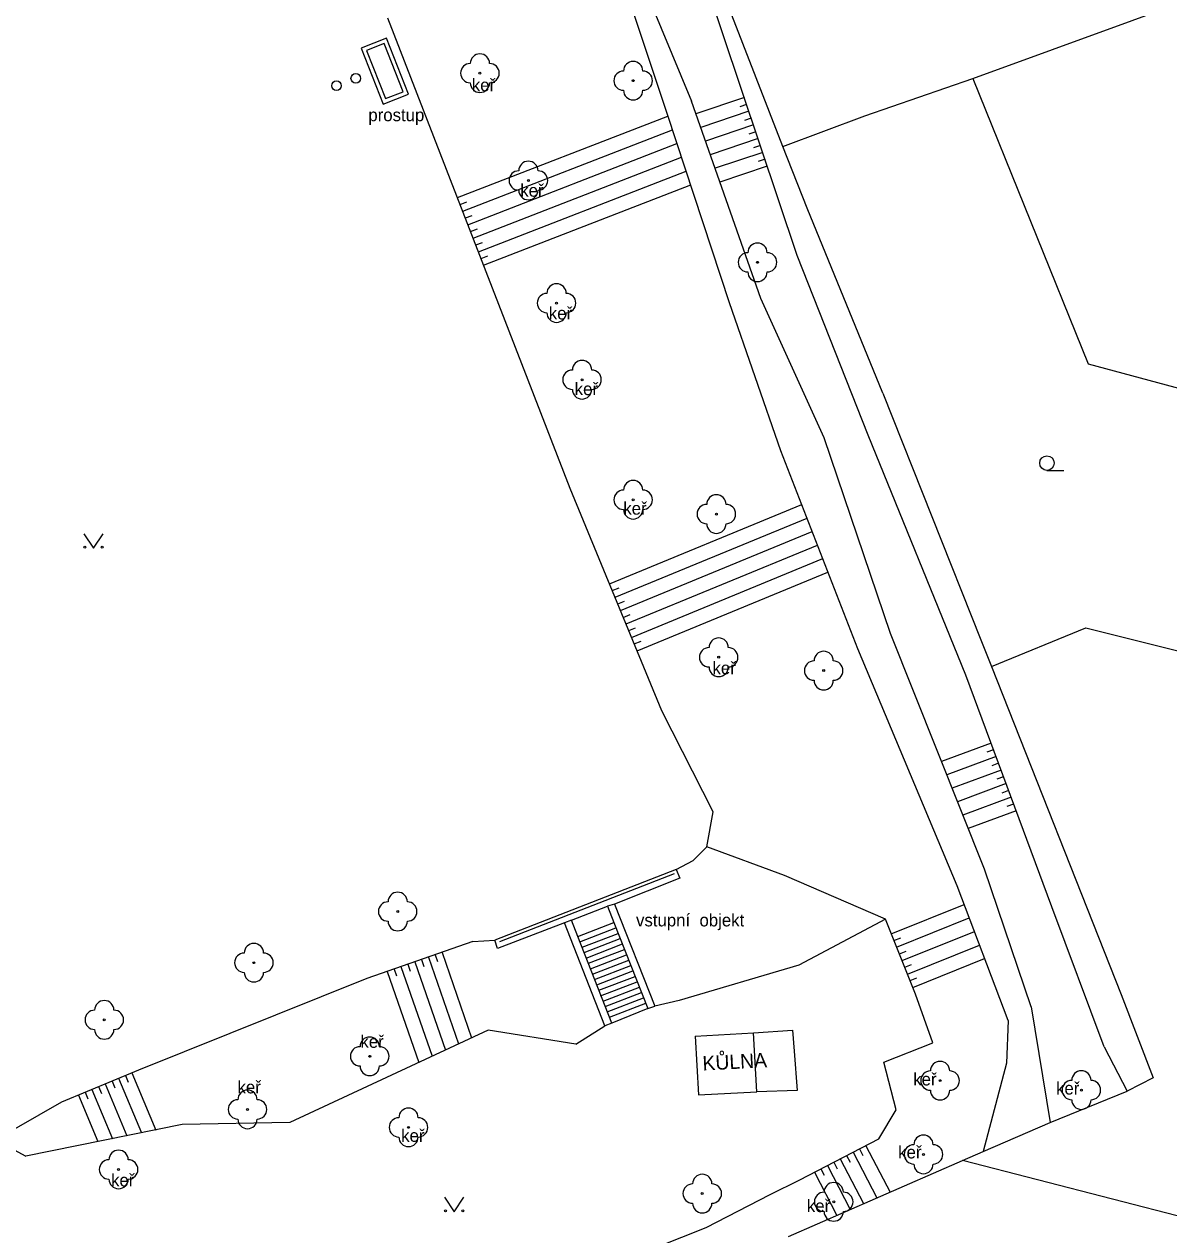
# Model space of a CAD drawing. Extents: x -600309 to -598967, y -1161267 to -1160292.
# Drawn here: x -599362.7 to -599303.4, y -1160553.7 to -1160491 of the extents above; entities that cross this region are included whole.
import ezdxf

# ---------------------------------------------------------------- set-up
doc = ezdxf.new("R2010")
doc.units = 0
for name, color, linetype in [('Level 11', 7, 'Continuous'), ('Level 14', 7, 'Continuous'), ('Level 15', 7, 'Continuous'), ('Level 22', 7, 'Continuous'), ('Level 25', 7, 'Continuous'), ('Level 28', 7, 'Continuous'), ('Level 36', 7, 'Continuous'), ('Level 41', 7, 'Continuous'), ('Level 42', 7, 'Continuous'), ('Level 5', 7, 'Continuous'), ('Level 51', 7, 'Continuous'), ('Level 7', 7, 'Continuous'), ('Level 8', 7, 'Continuous'), ('Level 9', 7, 'Continuous')]:
    doc.layers.add(name, color=color, linetype=linetype)

msp = doc.modelspace()

# ---------------------------------------------------------------- linework, layer by layer
at = {"layer": 'Level 11'}
for points in [[(-599334, -1160538.27), (-599332.13, -1160537.55)], [(-599333.89, -1160538.55), (-599332.02, -1160537.83)], [(-599333.78, -1160538.83), (-599331.91, -1160538.11)], [(-599333.67, -1160539.11), (-599331.8, -1160538.38)], [(-599333.56, -1160539.39), (-599331.69, -1160538.66)], [(-599333.45, -1160539.66), (-599331.58, -1160538.94)], [(-599333.34, -1160539.94), (-599331.47, -1160539.22)], [(-599333.23, -1160540.22), (-599331.36, -1160539.5)], [(-599333.13, -1160540.5), (-599331.25, -1160539.78)], [(-599333.02, -1160540.78), (-599331.14, -1160540.06)], [(-599332.91, -1160541.06), (-599331.03, -1160540.34)], [(-599332.82, -1160541.35), (-599330.92, -1160540.62)], [(-599332.69, -1160541.62), (-599330.81, -1160540.9)], [(-599332.58, -1160541.9), (-599330.7, -1160541.18)], [(-599332.47, -1160542.18), (-599330.59, -1160541.45)], [(-599332.36, -1160542.46), (-599330.48, -1160541.73)], [(-599330.37, -1160542.01), (-599332.24, -1160542.76)]]:
    msp.add_lwpolyline(points, dxfattribs=at)
at = {"layer": 'Level 14'}
for points in [[(-599333.85, -1160481.19), (-599328.11, -1160495.01)], [(-599322.63, -1160502.99), (-599327.43, -1160488.66)], [(-599338.74, -1160503.85), (-599343.84, -1160490.7)], [(-599329.35, -1160495.7), (-599331.09, -1160490.46)], [(-599324.51, -1160505.23), (-599328.11, -1160495.01)], [(-599326.14, -1160505.45), (-599329.35, -1160495.7)], [(-599318.95, -1160512.31), (-599322.63, -1160502.99)], [(-599334.39, -1160515.06), (-599338.74, -1160503.85)], [(-599321.23, -1160512.44), (-599324.51, -1160505.23)], [(-599323.48, -1160513.11), (-599326.14, -1160505.45)], [(-599317.79, -1160522.58), (-599321.23, -1160512.44)], [(-599313.9, -1160524.73), (-599318.95, -1160512.31)], [(-599319.49, -1160523.37), (-599323.48, -1160513.11)], [(-599329.64, -1160526.59), (-599334.39, -1160515.06)], [(-599312.93, -1160534.79), (-599317.79, -1160522.58)], [(-599314.35, -1160535.65), (-599319.49, -1160523.37)], [(-599309.44, -1160536.73), (-599313.9, -1160524.73)], [(-599326.99, -1160531.81), (-599329.64, -1160526.59)], [(-599327.32, -1160533.63), (-599326.99, -1160531.81)], [(-599328.02, -1160534.34), (-599327.32, -1160533.63)], [(-599323.29, -1160535.12), (-599327.32, -1160533.63)], [(-599328.9, -1160534.8), (-599328.02, -1160534.34)], [(-599310.51, -1160541.91), (-599312.93, -1160534.79)], [(-599318.06, -1160537.38), (-599323.29, -1160535.12)], [(-599311.71, -1160542.62), (-599314.35, -1160535.65)], [(-599306.72, -1160543.99), (-599309.44, -1160536.73)], [(-599318.06, -1160537.38), (-599322.54, -1160539.76)], [(-599316.5, -1160541.26), (-599318.06, -1160537.38)], [(-599339.43, -1160538.54), (-599344.93, -1160540.45)], [(-599339.43, -1160538.54), (-599338.3, -1160538.46)], [(-599322.54, -1160539.76), (-599328.74, -1160541.58)], [(-599344.93, -1160540.45), (-599356.75, -1160545.19)], [(-599328.74, -1160541.58), (-599330.01, -1160541.89)], [(-599315.61, -1160543.78), (-599316.5, -1160541.26)], [(-599310.51, -1160541.91), (-599309.53, -1160547.9)], [(-599334.1, -1160543.85), (-599332.59, -1160542.9)], [(-599311.71, -1160542.62), (-599311.79, -1160544.83)], [(-599338.65, -1160543.13), (-599348.91, -1160547.91)], [(-599334.1, -1160543.85), (-599338.65, -1160543.13)], [(-599318.14, -1160544.79), (-599315.61, -1160543.78)], [(-599306.72, -1160543.99), (-599305.54, -1160546.28)], [(-599317.51, -1160547.25), (-599318.14, -1160544.79)], [(-599311.79, -1160544.83), (-599312.99, -1160549.41)], [(-599356.75, -1160545.19), (-599360.74, -1160546.85)], [(-599360.74, -1160546.85), (-599364.16, -1160548.81)], [(-599318.4, -1160548.76), (-599317.51, -1160547.25)], [(-599348.91, -1160547.91), (-599354.49, -1160548.02)], [(-599354.49, -1160548.02), (-599362.59, -1160549.66)], [(-599364.16, -1160548.81), (-599362.59, -1160549.66)], [(-599322.5, -1160550.88), (-599318.4, -1160548.76)], [(-599324.03, -1160551.64), (-599322.5, -1160550.88)], [(-599327.34, -1160553.35), (-599324.03, -1160551.64)], [(-599339.04, -1160558), (-599327.34, -1160553.35)]]:
    msp.add_lwpolyline(points, dxfattribs=at)
at = {"layer": 'Level 15'}
for points in [[(-599325.37, -1160494.81), (-599327.88, -1160495.65)], [(-599325.25, -1160495.17), (-599325.6, -1160495.29)], [(-599340.23, -1160500), (-599329.33, -1160495.77)], [(-599325.13, -1160495.52), (-599327.63, -1160496.36)], [(-599325.01, -1160495.88), (-599325.37, -1160496)], [(-599339.96, -1160500.7), (-599329.09, -1160496.49)], [(-599324.89, -1160496.23), (-599327.38, -1160497.07)], [(-599324.65, -1160496.94), (-599327.14, -1160497.78)], [(-599324.77, -1160496.59), (-599325.13, -1160496.71)], [(-599339.69, -1160501.4), (-599328.86, -1160497.2)], [(-599324.42, -1160497.66), (-599326.89, -1160498.48)], [(-599324.53, -1160497.3), (-599324.89, -1160497.42)], [(-599339.42, -1160502.1), (-599328.62, -1160497.91)], [(-599324.18, -1160498.37), (-599326.64, -1160499.19)], [(-599324.3, -1160498.01), (-599324.65, -1160498.13)], [(-599339.15, -1160502.8), (-599328.39, -1160498.63)], [(-599338.88, -1160503.5), (-599328.15, -1160499.34)], [(-599340.1, -1160500.35), (-599339.75, -1160500.22)], [(-599339.82, -1160501.05), (-599339.48, -1160500.92)], [(-599339.55, -1160501.75), (-599339.2, -1160501.62)], [(-599339.28, -1160502.45), (-599338.93, -1160502.32)], [(-599339.01, -1160503.15), (-599338.66, -1160503.02)], [(-599332.35, -1160520), (-599322.4, -1160515.9)], [(-599332.07, -1160520.7), (-599322.12, -1160516.6)], [(-599331.78, -1160521.39), (-599321.85, -1160517.3)], [(-599331.5, -1160522.08), (-599321.58, -1160518)], [(-599331.21, -1160522.78), (-599321.31, -1160518.7)], [(-599330.93, -1160523.47), (-599321.04, -1160519.4)], [(-599332.21, -1160520.35), (-599331.86, -1160520.21)], [(-599331.93, -1160521.04), (-599331.58, -1160520.9)], [(-599331.64, -1160521.74), (-599331.29, -1160521.59)], [(-599331.35, -1160522.43), (-599331.01, -1160522.29)], [(-599331.07, -1160523.12), (-599330.72, -1160522.98)], [(-599312.59, -1160528.25), (-599315.16, -1160529.2)], [(-599312.33, -1160528.95), (-599314.88, -1160529.89)], [(-599312.46, -1160528.6), (-599312.81, -1160528.73)], [(-599312.07, -1160529.65), (-599314.6, -1160530.59)], [(-599312.2, -1160529.3), (-599312.55, -1160529.43)], [(-599311.81, -1160530.35), (-599314.32, -1160531.29)], [(-599311.94, -1160530), (-599312.29, -1160530.13)], [(-599311.68, -1160530.71), (-599312.03, -1160530.84)], [(-599311.55, -1160531.06), (-599314.05, -1160531.99)], [(-599311.42, -1160531.41), (-599311.77, -1160531.54)], [(-599311.29, -1160531.76), (-599313.77, -1160532.68)], [(-599317.76, -1160538.13), (-599313.99, -1160536.61)], [(-599317.48, -1160538.82), (-599313.72, -1160537.31)], [(-599317.62, -1160538.48), (-599317.27, -1160538.34)], [(-599317.2, -1160539.52), (-599313.45, -1160538.01)], [(-599341.03, -1160539.1), (-599339.5, -1160543.52)], [(-599317.34, -1160539.17), (-599316.99, -1160539.03)], [(-599316.92, -1160540.22), (-599313.19, -1160538.72)], [(-599342.8, -1160539.71), (-599342.68, -1160540.07)], [(-599342.45, -1160539.59), (-599340.86, -1160544.16)], [(-599342.1, -1160539.47), (-599341.97, -1160539.82)], [(-599341.74, -1160539.34), (-599340.18, -1160543.84)], [(-599341.39, -1160539.22), (-599341.26, -1160539.57)], [(-599317.06, -1160539.87), (-599316.71, -1160539.73)], [(-599316.64, -1160540.91), (-599312.92, -1160539.42)], [(-599343.87, -1160540.08), (-599342.23, -1160544.8)], [(-599343.51, -1160539.96), (-599343.39, -1160540.31)], [(-599343.16, -1160539.83), (-599341.55, -1160544.48)], [(-599316.78, -1160540.56), (-599316.43, -1160540.42)], [(-599357.1, -1160545.33), (-599355.86, -1160548.3)], [(-599358.83, -1160546.05), (-599358.68, -1160546.4)], [(-599358.48, -1160545.91), (-599357.36, -1160548.6)], [(-599358.13, -1160545.77), (-599357.99, -1160546.11)], [(-599357.79, -1160545.62), (-599356.61, -1160548.45)], [(-599357.44, -1160545.48), (-599357.3, -1160545.82)], [(-599359.87, -1160546.49), (-599358.86, -1160548.9)], [(-599359.52, -1160546.34), (-599359.38, -1160546.69)], [(-599359.17, -1160546.2), (-599358.11, -1160548.75)], [(-599319.07, -1160549.11), (-599317.82, -1160551.51)], [(-599320.4, -1160549.79), (-599319.2, -1160552.11)], [(-599320.07, -1160549.62), (-599319.89, -1160549.96)], [(-599319.73, -1160549.45), (-599318.51, -1160551.81)], [(-599319.4, -1160549.28), (-599319.23, -1160549.61)], [(-599321.73, -1160550.48), (-599320.58, -1160552.72)], [(-599321.4, -1160550.31), (-599321.23, -1160550.64)], [(-599321.06, -1160550.14), (-599319.89, -1160552.41)], [(-599320.73, -1160549.97), (-599320.56, -1160550.3)]]:
    msp.add_lwpolyline(points, dxfattribs=at)
at = {"layer": 'Level 22'}
for centre in [(-599339.07, -1160493.55), (-599331.13, -1160493.94), (-599336.56, -1160499.11), (-599324.69, -1160503.35), (-599335.1, -1160505.46), (-599333.78, -1160509.43), (-599331.13, -1160515.65), (-599326.82, -1160516.39), (-599326.7, -1160523.81), (-599321.26, -1160524.5), (-599343.33, -1160536.98), (-599350.78, -1160539.63), (-599358.53, -1160542.59), (-599344.78, -1160544.48), (-599315.23, -1160545.74), (-599307.91, -1160546.23), (-599351.11, -1160547.23), (-599342.77, -1160548.16), (-599316.09, -1160549.56), (-599357.79, -1160550.34), (-599327.55, -1160551.59), (-599320.74, -1160552.02)]:
    msp.add_circle(centre, 0.05, dxfattribs=at)
for centre, start, end in [((-599339.07, -1160493.05), 0, 180), ((-599339.57, -1160493.55), 90, 270), ((-599338.57, -1160493.55), 270, 90), ((-599331.13, -1160493.44), 0, 180), ((-599331.63, -1160493.94), 90, 270), ((-599330.63, -1160493.94), 270, 90), ((-599339.07, -1160494.05), 180, 0), ((-599331.13, -1160494.44), 180, 0), ((-599336.56, -1160498.61), 0, 180), ((-599337.06, -1160499.11), 90, 270), ((-599336.06, -1160499.11), 270, 90), ((-599336.56, -1160499.61), 180, 0), ((-599324.69, -1160502.85), 0, 180), ((-599325.19, -1160503.35), 90, 270), ((-599324.19, -1160503.35), 270, 90), ((-599324.69, -1160503.85), 180, 0), ((-599335.1, -1160504.96), 0, 180), ((-599335.6, -1160505.46), 90, 270), ((-599334.6, -1160505.46), 270, 90), ((-599335.1, -1160505.96), 180, 0), ((-599333.78, -1160508.93), 0, 180), ((-599334.28, -1160509.43), 90, 270), ((-599333.28, -1160509.43), 270, 90), ((-599333.78, -1160509.93), 180, 0), ((-599331.13, -1160515.15), 0, 180), ((-599331.63, -1160515.65), 90, 270), ((-599330.63, -1160515.65), 270, 90), ((-599327.32, -1160516.39), 90, 270), ((-599326.82, -1160515.89), 0, 180), ((-599326.32, -1160516.39), 270, 90), ((-599331.13, -1160516.15), 180, 0), ((-599326.82, -1160516.89), 180, 0), ((-599326.7, -1160523.31), 0, 180), ((-599327.2, -1160523.81), 90, 270), ((-599326.2, -1160523.81), 270, 90), ((-599321.26, -1160524), 0, 180), ((-599321.76, -1160524.5), 90, 270), ((-599320.76, -1160524.5), 270, 90), ((-599326.7, -1160524.31), 180, 0), ((-599321.26, -1160525), 180, 0), ((-599343.33, -1160536.48), 0, 180), ((-599343.83, -1160536.98), 90, 270), ((-599342.83, -1160536.98), 270, 90), ((-599343.33, -1160537.48), 180, 0), ((-599351.28, -1160539.63), 90, 270), ((-599350.78, -1160539.13), 0, 180), ((-599350.28, -1160539.63), 270, 90), ((-599350.78, -1160540.13), 180, 0), ((-599358.53, -1160542.09), 0, 180), ((-599359.03, -1160542.59), 90, 270), ((-599358.03, -1160542.59), 270, 90), ((-599358.53, -1160543.09), 180, 0), ((-599344.78, -1160543.98), 0, 180), ((-599345.28, -1160544.48), 90, 270), ((-599344.28, -1160544.48), 270, 90), ((-599315.23, -1160545.24), 0, 180), ((-599344.78, -1160544.98), 180, 0), ((-599315.73, -1160545.74), 90, 270), ((-599314.73, -1160545.74), 270, 90), ((-599307.91, -1160545.73), 0, 180), ((-599308.41, -1160546.23), 90, 270), ((-599307.41, -1160546.23), 270, 90), ((-599351.11, -1160546.73), 0, 180), ((-599315.23, -1160546.24), 180, 0), ((-599351.61, -1160547.23), 90, 270), ((-599350.61, -1160547.23), 270, 90), ((-599342.77, -1160547.66), 0, 180), ((-599307.91, -1160546.73), 180, 0), ((-599351.11, -1160547.73), 180, 0), ((-599343.27, -1160548.16), 90, 270), ((-599342.27, -1160548.16), 270, 90), ((-599316.09, -1160549.06), 0, 180), ((-599342.77, -1160548.66), 180, 0), ((-599316.59, -1160549.56), 90, 270), ((-599315.59, -1160549.56), 270, 90), ((-599358.29, -1160550.34), 90, 270), ((-599357.79, -1160549.84), 0, 180), ((-599357.29, -1160550.34), 270, 90), ((-599316.09, -1160550.06), 180, 0), ((-599357.79, -1160550.84), 180, 0), ((-599328.05, -1160551.59), 90, 270), ((-599327.55, -1160551.09), 0, 180), ((-599327.05, -1160551.59), 270, 90), ((-599320.74, -1160551.52), 0, 180), ((-599321.24, -1160552.02), 90, 270), ((-599320.24, -1160552.02), 270, 90), ((-599327.55, -1160552.09), 180, 0), ((-599320.74, -1160552.52), 180, 0)]:
    msp.add_arc(centre, 0.5, start, end, dxfattribs=at)
at = {"layer": 'Level 25'}
for points in [[(-599344.03, -1160492.02), (-599344.94, -1160492.38)], [(-599343.05, -1160494.52), (-599344.03, -1160492.02)], [(-599344.94, -1160492.38), (-599343.96, -1160494.87)], [(-599343.96, -1160494.87), (-599343.05, -1160494.52)]]:
    msp.add_lwpolyline(points, dxfattribs=at)
at = {"layer": 'Level 28'}
for centre in [(-599346.5, -1160494.2), (-599345.5, -1160493.82)]:
    msp.add_circle(centre, 0.25, dxfattribs=at)
at = {"layer": 'Level 36'}
msp.add_line((-599309.69, -1160514.125), (-599308.815, -1160514.125), dxfattribs=at)
for points in [[(-599359.59, -1160517.41), (-599359.09, -1160518.16), (-599358.59, -1160517.41)], [(-599340.9, -1160551.78), (-599340.4, -1160552.53), (-599339.9, -1160551.78)]]:
    msp.add_lwpolyline(points, dxfattribs=at)
for centre, radius in [((-599309.6901, -1160513.7499), 0.375), ((-599359.5402, -1160518.1098), 0.05), ((-599358.6408, -1160518.1098), 0.05), ((-599340.8502, -1160552.4798), 0.05), ((-599339.9508, -1160552.4798), 0.05)]:
    msp.add_circle(centre, radius, dxfattribs=at)
at = {"layer": 'Level 5'}
for points in [[(-599327.91, -1160543.43), (-599324.89, -1160543.27)], [(-599327.91, -1160543.43), (-599327.74, -1160546.48)], [(-599324.72, -1160546.32), (-599324.89, -1160543.27)], [(-599327.74, -1160546.48), (-599324.72, -1160546.32)]]:
    msp.add_lwpolyline(points, dxfattribs=at)
at = {"layer": 'Level 51'}
for points in [[(-599313.54, -1160493.83), (-599301.15, -1160489.31)], [(-599319.12, -1160495.76), (-599313.54, -1160493.83)], [(-599313.54, -1160493.83), (-599307.55, -1160508.61)], [(-599323.37, -1160497.35), (-599319.12, -1160495.76)], [(-599307.55, -1160508.61), (-599301.27, -1160510.3)], [(-599312.57, -1160524.28), (-599307.68, -1160522.28)], [(-599307.68, -1160522.28), (-599302.08, -1160523.68)], [(-599298.52, -1160553.89), (-599314.07, -1160549.88)]]:
    msp.add_lwpolyline(points, dxfattribs=at)
at = {"layer": 'Level 7'}
for points in [[(-599322.12, -1160500.55), (-599323.37, -1160497.35), (-599331.67, -1160475.99)], [(-599343.91, -1160491.74), (-599345.23, -1160492.25)], [(-599342.77, -1160494.64), (-599343.91, -1160491.74)], [(-599345.23, -1160492.25), (-599344.08, -1160495.16)], [(-599344.08, -1160495.16), (-599342.77, -1160494.64)], [(-599318.19, -1160510.13), (-599322.12, -1160500.55)], [(-599318.19, -1160510.13), (-599313.11, -1160522.9)], [(-599313.11, -1160522.9), (-599312.57, -1160524.28), (-599305.85, -1160541.28)], [(-599328.9, -1160534.8), (-599338.3, -1160538.46)], [(-599328.9, -1160534.8), (-599328.72, -1160535.25)], [(-599328.72, -1160535.25), (-599332.1, -1160536.59)], [(-599332.1, -1160536.59), (-599332.46, -1160536.71)], [(-599332.1, -1160536.59), (-599330.01, -1160541.89)], [(-599334.33, -1160537.43), (-599332.46, -1160536.71)], [(-599332.46, -1160536.71), (-599332.13, -1160537.55), (-599330.37, -1160542.01)], [(-599334.68, -1160537.57), (-599338.16, -1160538.89)], [(-599334.33, -1160537.43), (-599334.68, -1160537.57)], [(-599332.59, -1160542.9), (-599334.68, -1160537.57)], [(-599332.24, -1160542.76), (-599334, -1160538.27), (-599334.33, -1160537.43)], [(-599338.16, -1160538.89), (-599338.3, -1160538.46)], [(-599305.85, -1160541.28), (-599304.19, -1160545.59)], [(-599330.37, -1160542.01), (-599330.01, -1160541.89)], [(-599332.24, -1160542.76), (-599332.59, -1160542.9)], [(-599324.89, -1160543.27), (-599322.88, -1160543.12)], [(-599322.79, -1160544.22), (-599322.64, -1160546.25)], [(-599304.19, -1160545.59), (-599305.54, -1160546.28)], [(-599322.64, -1160546.25), (-599324.72, -1160546.32)], [(-599309.53, -1160547.9), (-599305.54, -1160546.28)], [(-599312.99, -1160549.41), (-599309.53, -1160547.9)], [(-599323.09, -1160553.81), (-599314.07, -1160549.88), (-599312.99, -1160549.41)]]:
    msp.add_lwpolyline(points, dxfattribs=at)
at = {"layer": 'Level 8'}
msp.add_lwpolyline([(-599322.88, -1160543.12), (-599322.79, -1160544.22)], dxfattribs=at)
at = {"layer": 'Level 9'}
msp.add_lwpolyline([(-599329.01, -1160535.03), (-599338.06, -1160538.55)], dxfattribs=at)

# ---------------------------------------------------------------- texts
at = {"layer": 'Level 41'}
msp.add_text('KŮLNA', height=0.75, rotation=3, dxfattribs=at).set_placement((-599327.52, -1160545.22))
at = {"layer": 'Level 42'}
for s, p in [('keř', (-599339.49, -1160494.49)), ('prostup', (-599344.85, -1160496.04)), ('keř', (-599336.98, -1160499.95)), ('keř', (-599335.5, -1160506.31)), ('keř', (-599334.16, -1160510.23)), ('keř', (-599331.64, -1160516.42)), ('keř', (-599327.02, -1160524.69)), ('vstupní  objekt', (-599330.98, -1160537.75)), ('keř', (-599345.26, -1160544.04)), ('keř', (-599316.62, -1160545.99)), ('keř', (-599351.63, -1160546.4)), ('keř', (-599309.22, -1160546.46)), ('keř', (-599343.15, -1160548.91)), ('keř', (-599317.4, -1160549.77)), ('keř', (-599358.18, -1160551.22)), ('keř', (-599322.13, -1160552.55))]:
    msp.add_text(s, height=0.65, dxfattribs=at).set_placement(p)

doc.saveas('drawing.dxf')
